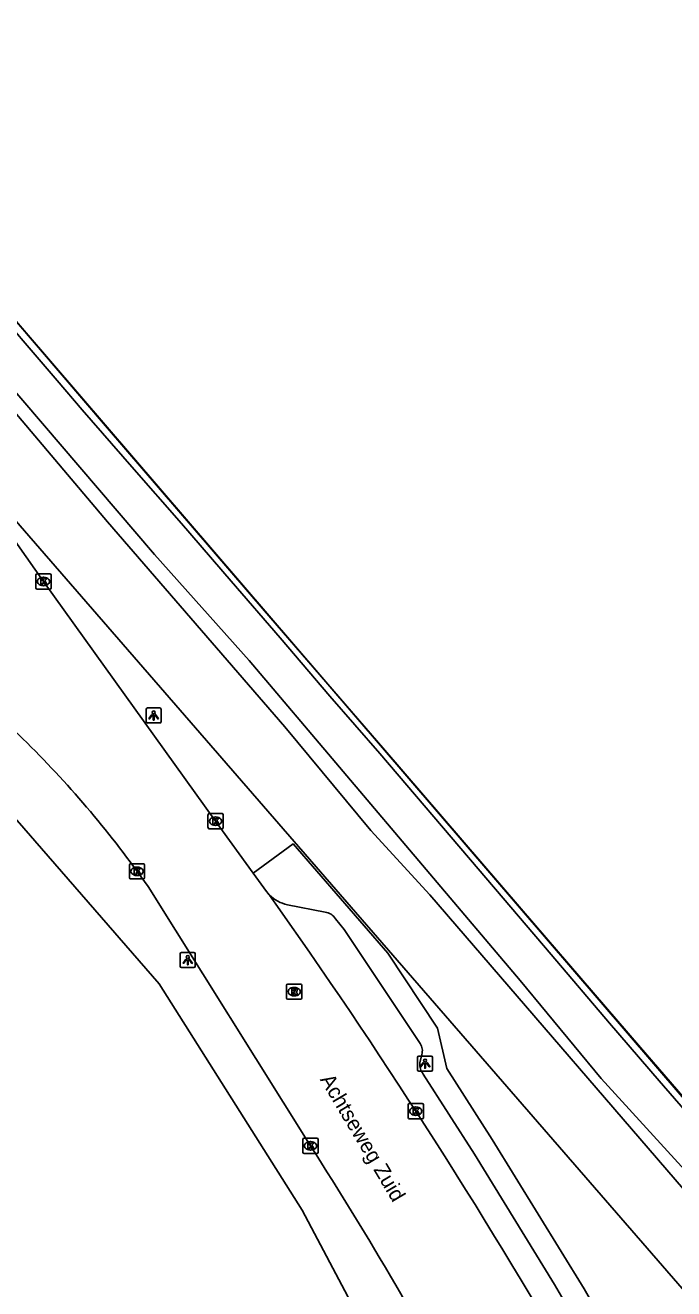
# Model space of a CAD drawing. Extents: x 158797 to 159887, y 384318 to 385255.
# Drawn here: x 159748.9 to 159791.7, y 384624 to 384707.5 of the extents above; entities that cross this region are included whole.
import ezdxf

# ---------------------------------------------------------------- set-up
doc = ezdxf.new("R2010")
doc.units = 0
for name, color, linetype in [('IMGEO_Grasland_overig', 7, 'Continuous'), ('IMGEO_Hek', 7, 'Continuous'), ('IMGEO_Kolk', 7, 'Continuous'), ('IMGEO_Lichtpunt', 7, 'Continuous'), ('IMGEO_Muur', 7, 'Continuous'), ('IMGEO_Openbare_ruimte_label', 7, 'Continuous'), ('IMGEO_Perron', 7, 'Continuous'), ('IMGEO_Rijbaan_lokaal_open', 7, 'Continuous'), ('IMGEO_Rioolput', 7, 'Continuous'), ('IMGEO_Voetpad_open', 7, 'Continuous')]:
    doc.layers.add(name, color=color, linetype=linetype)

msp = doc.modelspace()

# ---------------------------------------------------------------- linework, layer by layer
at = {"layer": 'IMGEO_Grasland_overig'}
for points in [[(159821.851, 384589.975), (159692.544, 384738.902), (159691.041, 384740.633), (159689.55, 384742.43)], [(159805.673, 384616.351), (159799.047, 384624.34), (159794.304, 384629.822), (159786.917, 384637.916), (159781.577, 384644.379), (159763.656, 384665.535), (159757.39, 384672.552), (159745.035, 384686.977), (159739.398, 384693.269), (159716.261, 384720.485)], [(159720.76, 384713.709), (159726.849, 384706.57), (159745.995, 384684.495), (159754.296, 384674.696), (159766.018, 384661.154), (159771.71, 384654.3), (159775.599, 384650.045), (159794.71, 384627.882), (159800.673, 384620.839)]]:
    msp.add_lwpolyline(points, dxfattribs=at)
at = {"layer": 'IMGEO_Hek'}
for points in [[(159853.429, 384564.827), (159850.644, 384568.09), (159849.87, 384569.001), (159845.873, 384573.626), (159846.296, 384573.969), (159839.059, 384582.422), (159832.553, 384589.966), (159827.397, 384596.055), (159822.115, 384602.101), (159810.383, 384615.724), (159803.846, 384623.314), (159797.34, 384630.9), (159789.523, 384639.955), (159781.636, 384649.135), (159772.484, 384659.756), (159764.677, 384668.819), (159754.3, 384680.893), (159745.14, 384691.56), (159734.704, 384703.729), (159725.475, 384714.397)], [(159807.137, 384618.869), (159802.252, 384624.545), (159795.693, 384632.084), (159790.77, 384637.769), (159787.485, 384641.579), (159783.632, 384646.108), (159778.799, 384651.778), (159772.291, 384659.395), (159769.001, 384663.188), (159765.7, 384667.033), (159762.459, 384670.789), (159759.182, 384674.595), (159755.906, 384678.338), (159752.608, 384682.107), (159750.973, 384684.033), (159746.07, 384689.72), (159742.593, 384693.866), (159737.615, 384699.614), (159731.082, 384707.253), (159726.23, 384712.849)]]:
    msp.add_lwpolyline(points, dxfattribs=at)
at = {"layer": 'IMGEO_Kolk'}
for p, q in [((159749.562, 384670.334), (159749.562, 384671.186)), ((159749.637, 384671.26), (159750.489, 384671.26)), ((159750.05, 384671.04), (159750.075, 384671.04)), ((159750.563, 384671.186), (159750.563, 384670.334)), ((159750.489, 384670.26), (159749.637, 384670.26)), ((159750.073, 384670.48), (159750.048, 384670.48)), ((159760.937, 384654.494), (159760.937, 384655.346)), ((159761.012, 384655.42), (159761.864, 384655.42)), ((159761.425, 384655.2), (159761.45, 384655.2)), ((159761.938, 384655.346), (159761.938, 384654.494)), ((159761.864, 384654.42), (159761.012, 384654.42)), ((159761.448, 384654.64), (159761.423, 384654.64)), ((159755.746, 384651.176), (159755.746, 384652.028)), ((159755.821, 384652.102), (159756.673, 384652.102)), ((159756.234, 384651.882), (159756.259, 384651.882)), ((159756.747, 384652.028), (159756.747, 384651.176)), ((159756.673, 384651.102), (159755.821, 384651.102)), ((159756.257, 384651.322), (159756.232, 384651.322)), ((159774.171, 384635.329), (159774.171, 384636.181)), ((159774.246, 384636.255), (159775.098, 384636.255)), ((159774.659, 384636.035), (159774.684, 384636.035)), ((159775.172, 384636.181), (159775.172, 384635.329)), ((159775.098, 384635.255), (159774.246, 384635.255)), ((159774.682, 384635.475), (159774.657, 384635.475)), ((159767.213, 384633.034), (159767.213, 384633.886)), ((159767.288, 384633.96), (159768.14, 384633.96)), ((159767.701, 384633.74), (159767.726, 384633.74)), ((159768.214, 384633.886), (159768.214, 384633.034)), ((159768.14, 384632.96), (159767.288, 384632.96)), ((159767.724, 384633.18), (159767.699, 384633.18))]:
    msp.add_line(p, q, dxfattribs=at)
for points in [[(159749.562, 384670.334), (159749.562, 384671.186)], [(159749.637, 384671.26), (159750.489, 384671.26)], [(159750.563, 384671.186), (159750.563, 384670.334)], [(159750.489, 384670.26), (159749.637, 384670.26)], [(159749.883, 384670.96), (159750.006, 384670.96), (159750.006, 384670.809), (159750.136, 384670.96), (159750.3, 384670.96), (159750.154, 384670.809), (159750.307, 384670.56), (159750.155, 384670.56), (159750.07, 384670.724), (159750.006, 384670.657), (159750.006, 384670.56), (159749.883, 384670.56), (159749.883, 384670.96)], [(159760.937, 384654.494), (159760.937, 384655.346)], [(159761.012, 384655.42), (159761.864, 384655.42)], [(159761.258, 384655.12), (159761.381, 384655.12), (159761.381, 384654.969), (159761.511, 384655.12), (159761.675, 384655.12), (159761.529, 384654.969), (159761.682, 384654.72), (159761.53, 384654.72), (159761.445, 384654.884), (159761.381, 384654.817), (159761.381, 384654.72), (159761.258, 384654.72), (159761.258, 384655.12)], [(159761.938, 384655.346), (159761.938, 384654.494)], [(159761.864, 384654.42), (159761.012, 384654.42)], [(159755.746, 384651.176), (159755.746, 384652.028)], [(159755.821, 384652.102), (159756.673, 384652.102)], [(159756.067, 384651.802), (159756.19, 384651.802), (159756.19, 384651.651), (159756.32, 384651.802), (159756.484, 384651.802), (159756.338, 384651.651), (159756.491, 384651.402), (159756.339, 384651.402), (159756.254, 384651.566), (159756.19, 384651.499), (159756.19, 384651.402), (159756.067, 384651.402), (159756.067, 384651.802)], [(159756.747, 384652.028), (159756.747, 384651.176)], [(159756.673, 384651.102), (159755.821, 384651.102)], [(159774.171, 384635.329), (159774.171, 384636.181)], [(159774.246, 384636.255), (159775.098, 384636.255)], [(159774.492, 384635.955), (159774.615, 384635.955), (159774.615, 384635.804), (159774.745, 384635.955), (159774.909, 384635.955), (159774.763, 384635.804), (159774.916, 384635.555), (159774.764, 384635.555), (159774.679, 384635.719), (159774.615, 384635.652), (159774.615, 384635.555), (159774.492, 384635.555), (159774.492, 384635.955)], [(159775.172, 384636.181), (159775.172, 384635.329)], [(159775.098, 384635.255), (159774.246, 384635.255)], [(159767.213, 384633.034), (159767.213, 384633.886)], [(159767.288, 384633.96), (159768.14, 384633.96)], [(159767.534, 384633.66), (159767.657, 384633.66), (159767.657, 384633.509), (159767.787, 384633.66), (159767.951, 384633.66), (159767.805, 384633.509), (159767.958, 384633.26), (159767.806, 384633.26), (159767.721, 384633.424), (159767.657, 384633.357), (159767.657, 384633.26), (159767.534, 384633.26), (159767.534, 384633.66)], [(159768.214, 384633.886), (159768.214, 384633.034)], [(159768.14, 384632.96), (159767.288, 384632.96)]]:
    msp.add_lwpolyline(points, dxfattribs=at)
for centre, start, end in [((159749.639, 384671.184), 91.55205, 178.44795), ((159749.639, 384671.184), 91.55205, 178.44795), ((159750.487, 384671.184), 1.55205, 88.44795), ((159750.487, 384671.184), 1.55205, 88.44795), ((159749.639, 384670.336), 181.55205, 268.44795), ((159749.639, 384670.336), 181.55205, 268.44795), ((159750.487, 384670.336), 271.55205, 358.44795), ((159750.487, 384670.336), 271.55205, 358.44795), ((159761.014, 384655.344), 91.55205, 178.44795), ((159761.014, 384655.344), 91.55205, 178.44795), ((159761.862, 384655.344), 1.55205, 88.44795), ((159761.862, 384655.344), 1.55205, 88.44795), ((159761.014, 384654.496), 181.55205, 268.44795), ((159761.014, 384654.496), 181.55205, 268.44795), ((159761.862, 384654.496), 271.55205, 358.44795), ((159761.862, 384654.496), 271.55205, 358.44795), ((159755.823, 384652.026), 91.55205, 178.44795), ((159755.823, 384652.026), 91.55205, 178.44795), ((159756.671, 384652.026), 1.55205, 88.44795), ((159756.671, 384652.026), 1.55205, 88.44795), ((159755.823, 384651.178), 181.55205, 268.44795), ((159755.823, 384651.178), 181.55205, 268.44795), ((159756.671, 384651.178), 271.55205, 358.44795), ((159756.671, 384651.178), 271.55205, 358.44795), ((159774.248, 384636.179), 91.55205, 178.44795), ((159774.248, 384636.179), 91.55205, 178.44795), ((159775.096, 384636.179), 1.55205, 88.44795), ((159775.096, 384636.179), 1.55205, 88.44795), ((159774.248, 384635.331), 181.55205, 268.44795), ((159774.248, 384635.331), 181.55205, 268.44795), ((159775.096, 384635.331), 271.55205, 358.44795), ((159775.096, 384635.331), 271.55205, 358.44795), ((159767.29, 384633.884), 91.55205, 178.44795), ((159767.29, 384633.884), 91.55205, 178.44795), ((159768.138, 384633.884), 1.55205, 88.44795), ((159768.138, 384633.884), 1.55205, 88.44795), ((159767.29, 384633.036), 181.55205, 268.44795), ((159767.29, 384633.036), 181.55205, 268.44795), ((159768.138, 384633.036), 271.55205, 358.44795), ((159768.138, 384633.036), 271.55205, 358.44795)]:
    msp.add_arc(centre, 0.0765, start, end, dxfattribs=at)
for centre, major_axis, ratio, start_param, end_param in [((159750.049, 384670.76), (-0.387, 0.002), 0.722429, 4.712389, 7.853982), ((159750.074, 384670.76), (-0.39, 0.002), 0.717154, 1.570796, 4.712389), ((159761.424, 384654.92), (-0.387, 0.002), 0.722429, 4.712389, 7.853982), ((159761.449, 384654.92), (-0.39, 0.002), 0.717154, 1.570796, 4.712389), ((159756.233, 384651.602), (-0.387, 0.002), 0.722429, 4.712389, 7.853982), ((159756.258, 384651.602), (-0.39, 0.002), 0.717154, 1.570796, 4.712389), ((159774.658, 384635.755), (-0.387, 0.002), 0.722429, 4.712389, 7.853982), ((159774.683, 384635.755), (-0.39, 0.002), 0.717154, 1.570796, 4.712389), ((159767.7, 384633.46), (-0.387, 0.002), 0.722429, 4.712389, 7.853982), ((159767.725, 384633.46), (-0.39, 0.002), 0.717154, 1.570796, 4.712389)]:
    msp.add_ellipse(centre, major_axis=major_axis, ratio=ratio, start_param=start_param, end_param=end_param, dxfattribs=at)
at = {"layer": 'IMGEO_Lichtpunt'}
for p, q in [((159756.847, 384662.307), (159756.847, 384661.5)), ((159756.847, 384662.307), (159756.847, 384661.5)), ((159757.749, 384662.402), (159756.941, 384662.402)), ((159757.749, 384662.402), (159756.941, 384662.402)), ((159757.843, 384661.5), (159757.843, 384662.307)), ((159757.843, 384661.5), (159757.843, 384662.307)), ((159756.941, 384661.406), (159757.749, 384661.406)), ((159756.941, 384661.406), (159757.749, 384661.406)), ((159759.101, 384646.141), (159759.101, 384645.334)), ((159759.101, 384646.141), (159759.101, 384645.334)), ((159760.003, 384646.236), (159759.195, 384646.236)), ((159760.003, 384646.236), (159759.195, 384646.236)), ((159760.097, 384645.334), (159760.097, 384646.141)), ((159760.097, 384645.334), (159760.097, 384646.141)), ((159759.195, 384645.24), (159760.003, 384645.24)), ((159759.195, 384645.24), (159760.003, 384645.24)), ((159774.791, 384639.301), (159774.791, 384638.494)), ((159774.791, 384639.301), (159774.791, 384638.494)), ((159775.693, 384639.396), (159774.885, 384639.396)), ((159775.693, 384639.396), (159774.885, 384639.396)), ((159775.787, 384638.494), (159775.787, 384639.301)), ((159775.787, 384638.494), (159775.787, 384639.301)), ((159774.885, 384638.4), (159775.693, 384638.4)), ((159774.885, 384638.4), (159775.693, 384638.4))]:
    msp.add_line(p, q, dxfattribs=at)
for points in [[(159757.221, 384661.971), (159757.26, 384661.943), (159757.072, 384661.681), (159757.034, 384661.708), (159757.221, 384661.971)], [(159757.323, 384661.923), (159757.37, 384661.923), (159757.37, 384661.601), (159757.323, 384661.601), (159757.323, 384661.923)], [(159757.433, 384661.943), (159757.471, 384661.97), (159757.658, 384661.708), (159757.619, 384661.68), (159757.433, 384661.943)], [(159759.475, 384645.805), (159759.514, 384645.777), (159759.326, 384645.515), (159759.288, 384645.542), (159759.475, 384645.805)], [(159759.577, 384645.757), (159759.624, 384645.757), (159759.624, 384645.435), (159759.577, 384645.435), (159759.577, 384645.757)], [(159759.687, 384645.777), (159759.725, 384645.804), (159759.912, 384645.542), (159759.873, 384645.514), (159759.687, 384645.777)], [(159775.165, 384638.965), (159775.204, 384638.937), (159775.016, 384638.675), (159774.978, 384638.702), (159775.165, 384638.965)], [(159775.267, 384638.917), (159775.314, 384638.917), (159775.314, 384638.595), (159775.267, 384638.595), (159775.267, 384638.917)], [(159775.377, 384638.937), (159775.415, 384638.964), (159775.602, 384638.702), (159775.563, 384638.674), (159775.377, 384638.937)]]:
    msp.add_lwpolyline(points, dxfattribs=at)
for centre in [(159757.346, 384662.105), (159759.6, 384645.939), (159775.29, 384639.099)]:
    msp.add_circle(centre, 0.0994, dxfattribs=at)
for centre, start, end in [((159756.941, 384662.307), 90, 180), ((159756.941, 384662.307), 90, 180), ((159757.749, 384662.307), 0, 90), ((159757.749, 384662.307), 0, 90), ((159756.941, 384661.5), 180, 270), ((159756.941, 384661.5), 180, 270), ((159757.749, 384661.5), 270, 0), ((159757.749, 384661.5), 270, 360), ((159759.195, 384646.141), 90, 180), ((159759.195, 384646.141), 90, 180), ((159760.003, 384646.141), 0, 90), ((159760.003, 384646.141), 0, 90), ((159759.195, 384645.334), 180, 270), ((159759.195, 384645.334), 180, 270), ((159760.003, 384645.334), 270, 0), ((159760.003, 384645.334), 270, 360), ((159774.885, 384639.301), 90, 180), ((159774.885, 384639.301), 90, 180), ((159775.693, 384639.301), 0, 90), ((159775.693, 384639.301), 0, 90), ((159774.885, 384638.494), 180, 270), ((159774.885, 384638.494), 180, 270), ((159775.693, 384638.494), 270, 0), ((159775.693, 384638.494), 270, 360)]:
    msp.add_arc(centre, 0.0946, start, end, dxfattribs=at)
at = {"layer": 'IMGEO_Muur'}
msp.add_lwpolyline([(159671.056, 384779.718), (159670.365, 384779.124), (159713.025, 384728.986), (159842.606, 384578.109), (159846.161, 384573.938), (159845.787, 384573.606), (159853.257, 384564.81)], dxfattribs=at)
at = {"layer": 'IMGEO_Perron'}
msp.add_lwpolyline([(159671.056, 384779.718), (159670.365, 384779.124), (159685.405, 384761.4), (159713.025, 384728.986), (159843.554, 384576.997)], dxfattribs=at)
at = {"layer": 'IMGEO_Rijbaan_lokaal_open'}
for points in [[(159763.921, 384651.482), (159761.437, 384654.918), (159750.062, 384670.759), (159747.029, 384675.048), (159745.161, 384677.364), (159732.476, 384691.925), (159719.671, 384706.649), (159704.087, 384724.537), (159697.874, 384731.75), (159692.783, 384737.557), (159688.296, 384742.72)], [(159767.715, 384633.46), (159756.986, 384650.602), (159756.247, 384651.603)], [(159765.001, 384650.019), (159764.955, 384650.079), (159764.909, 384650.139), (159764.813, 384650.274), (159763.921, 384651.482)]]:
    msp.add_lwpolyline(points, dxfattribs=at)
for centre, radius, start, end in [((159700.847, 384611.512), 68.384, 35.89204, 46.23139), ((159443.233, 384421.386), 394.725, 29.96632, 35.39586), ((159538.927, 384487.144), 271.574, 28.04825, 32.60001)]:
    msp.add_arc(centre, radius, start, end, dxfattribs=at)
at = {"layer": 'IMGEO_Rioolput'}
for p, q in [((159766.136, 384643.225), (159766.136, 384644.077)), ((159766.211, 384644.151), (159767.063, 384644.151)), ((159766.624, 384643.931), (159766.649, 384643.931)), ((159767.137, 384644.077), (159767.137, 384643.225)), ((159767.063, 384643.151), (159766.211, 384643.151)), ((159766.647, 384643.371), (159766.622, 384643.371))]:
    msp.add_line(p, q, dxfattribs=at)
for points in [[(159766.136, 384643.225), (159766.136, 384644.077)], [(159766.211, 384644.151), (159767.063, 384644.151)], [(159766.725, 384643.849), (159766.473, 384643.851), (159766.473, 384643.451)], [(159766.473, 384643.451), (159766.597, 384643.451), (159766.597, 384643.613), (159766.608, 384643.613)], [(159766.651, 384643.77), (159766.597, 384643.77), (159766.597, 384643.689)], [(159766.597, 384643.689), (159766.649, 384643.689)], [(159766.655, 384643.584), (159766.726, 384643.451), (159766.866, 384643.451), (159766.801, 384643.577)], [(159767.137, 384644.077), (159767.137, 384643.225)], [(159767.063, 384643.151), (159766.211, 384643.151)]]:
    msp.add_lwpolyline(points, dxfattribs=at)
for centre, radius, start, end in [((159766.213, 384644.075), 0.0765, 91.55205, 178.44795), ((159766.213, 384644.075), 0.0765, 91.55205, 178.44795), ((159766.607, 384643.56), 0.0533, 26.02933, 88.69889), ((159766.633, 384643.878), 0.19, 274.7715, 282.96867), ((159766.657, 384643.674), 0.0964, 77.00612, 93.18647), ((159766.671, 384643.731), 0.0378, 276.66336, 79.67722), ((159766.724, 384643.739), 0.109, 350.36119, 89.41601), ((159766.722, 384643.739), 0.112, 277.58423, 350.98172), ((159766.706, 384643.524), 0.108, 29.51342, 73.79051), ((159767.061, 384644.075), 0.0765, 1.55205, 88.44795), ((159767.061, 384644.075), 0.0765, 1.55205, 88.44795), ((159766.213, 384643.227), 0.0765, 181.55205, 268.44795), ((159766.213, 384643.227), 0.0765, 181.55205, 268.44795), ((159767.061, 384643.227), 0.0765, 271.55205, 358.44795), ((159767.061, 384643.227), 0.0765, 271.55205, 358.44795)]:
    msp.add_arc(centre, radius, start, end, dxfattribs=at)
for centre, major_axis, ratio, start_param, end_param in [((159766.623, 384643.651), (-0.387, 0.002), 0.722429, 4.712389, 7.853982), ((159766.648, 384643.651), (-0.39, 0.002), 0.717154, 1.570796, 4.712389)]:
    msp.add_ellipse(centre, major_axis=major_axis, ratio=ratio, start_param=start_param, end_param=end_param, dxfattribs=at)
at = {"layer": 'IMGEO_Voetpad_open'}
for points in [[(159695.034, 384716.215), (159757.713, 384644.16), (159767.158, 384629.206), (159784.543, 384596.335), (159794.051, 384578.381), (159807.686, 384552.565)], [(159763.921, 384651.482), (159766.565, 384653.413), (159772.829, 384646.195), (159776.119, 384641.248), (159776.73, 384638.566), (159779.72, 384633.891), (159785.794, 384624.019)], [(159768.675, 384648.912), (159766.19, 384649.387)], [(159774.971, 384640.233), (159769.932, 384647.753), (159769.368, 384648.466)], [(159774.937, 384638.945), (159775.069, 384639.491)], [(159783.844, 384624.304), (159778.546, 384632.906), (159775.166, 384638.199)]]:
    msp.add_lwpolyline(points, dxfattribs=at)
for centre, radius, start, end in [((159766.844, 384652.052), 2.744, 227.80382, 256.2114), ((159768.544, 384647.948), 0.973, 32.18588, 82.28518), ((159774.2, 384639.754), 0.907, 343.17004, 31.87761), ((159775.948, 384638.847), 1.015, 174.46378, 219.6661), ((159367.405, 384378.553), 483.545, 29.37787, 30.5459), ((159247.288, 384309.435), 623.66, 29.492699, 30.292553)]:
    msp.add_arc(centre, radius, start, end, dxfattribs=at)

# ---------------------------------------------------------------- texts
at = {"layer": 'IMGEO_Openbare_ruimte_label'}
msp.add_text('Achtseweg Zuid', height=1, rotation=300.71819, dxfattribs=at).set_placement((159768.318, 384637.844))

doc.saveas('drawing.dxf')
